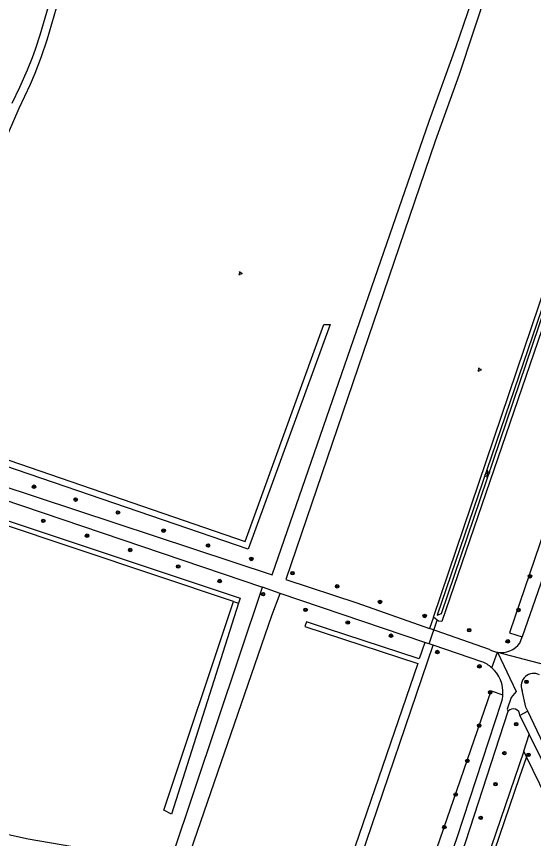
# Model space of a CAD drawing. Extents: x 128999 to 131010, y 395498 to 399007.
# Drawn here: x 129969.5 to 130086.4, y 397337.1 to 397522.8 of the extents above; entities that cross this region are included whole.
import ezdxf

# ---------------------------------------------------------------- set-up
doc = ezdxf.new("R2010")
doc.units = 0
for name, color, linetype in [('gg-knt-onverhard', 7, 'Continuous'), ('gg-kntw-bovenkant insteek waterloop', 7, 'Continuous'), ('gg-kntw-waterlijn', 7, 'Continuous'), ('gg-kwrk-duiker nz buis', 7, 'Continuous'), ('gt-grn-groengrens', 7, 'Continuous'), ('gt-symb-boom', 7, 'Continuous'), ('gt-symb-groenvak', 7, 'Continuous'), ('gt-symb-watersymbool', 7, 'Continuous')]:
    doc.layers.add(name, color=color, linetype=linetype)

# ---------------------------------------------------------------- blocks, each defined once
blk = doc.blocks.new('gt0-BOOM')
at = {"layer": 'gt-symb-boom'}
for radius in [0.4, 0.2]:
    blk.add_circle((0, 0), radius, dxfattribs=at)
blk = doc.blocks.new('gt0-WA')
at = {"layer": 'gt-symb-watersymbool'}
for centre, start, end in [((-0.32, 0.02), 28.0725, 151.9275), ((0.43, 0.42), 208.0725, 331.9275), ((-0.32, -0.43), 28.0725, 151.9275), ((0.43, -0.03), 208.0725, 331.9275)]:
    blk.add_arc(centre, 0.425, start, end, dxfattribs=at)
blk = doc.blocks.new('gt0-GRVAK')
at = {"layer": 'gt-symb-groenvak'}
for p, q in [((-0.11, 0.19), (-0.23, 0.24)), ((-0.18, 0.15), (0.09, 0.15)), ((-0.09, 0.21), (-0.16, 0.32)), ((-0.05, 0.21), (-0.05, 0.39)), ((0, 0.21), (0.06, 0.32)), ((0.01, 0.19), (0.13, 0.24)), ((0.26, -0.05), (0.2, 0.06)), ((0.31, -0.05), (0.31, 0.13)), ((0.35, -0.05), (0.41, 0.06)), ((-0.24, -0.23), (-0.36, -0.18)), ((-0.32, -0.26), (-0.05, -0.26)), ((-0.23, -0.21), (-0.29, -0.1)), ((-0.18, -0.2), (-0.18, -0.02)), ((-0.14, -0.21), (-0.07, -0.1)), ((-0.12, -0.23), (0, -0.18)), ((0.24, -0.07), (0.12, -0.02)), ((0.17, -0.11), (0.44, -0.11)), ((0.37, -0.07), (0.49, -0.02))]:
    blk.add_line(p, q, dxfattribs=at)

msp = doc.modelspace()

# ---------------------------------------------------------------- linework, layer by layer
at = {"layer": 'gg-knt-onverhard'}
for p, q in [((129937.36, 397426.34), (130027.27, 397396.69)), ((130029.13, 397392.52), (130025.13, 397393.88)), ((130061.84, 397381.44), (130029.13, 397392.52)), ((130076.47, 397379.81), (130062.91, 397384.58)), ((130063.73, 397380.79), (130061.84, 397381.44)), ((130083.33, 397381.29), (130083.83, 397382.72)), ((130074.72, 397377.07), (130063.73, 397380.79)), ((130083.33, 397364.96), (130085.45, 397360.61)), ((130097.72, 397339.29), (130085.1, 397365.88)), ((130085.45, 397360.61), (130096.29, 397338.35))]:
    msp.add_line(p, q, dxfattribs=at)
for points in [[(130197.74, 397716.66), (130187.17, 397686.78), (130095.08, 397414.93), (130083.83, 397382.72)], [(130105.74, 397614.96), (130102.72, 397606.19), (130097.78, 397590.89), (130092.84, 397577.54), (130082.14, 397547.2), (130075.99, 397529.16), (130069.59, 397509.74), (130064.16, 397494.69), (130030.41, 397395.66)], [(130027.27, 397396.69), (130062.84, 397499.16), (130068.91, 397516.01), (130084.73, 397562.23)], [(129977, 397526.28), (129974.77, 397518.58), (129973.71, 397515.35), (129973.03, 397513.47), (129971.92, 397510.68), (129970.19, 397506.81), (129968.45, 397503.2)], [(129978.49, 397524.72), (129976.39, 397517.47), (129975.11, 397513.68), (129973.65, 397509.96), (129972.57, 397507.49), (129969.99, 397502.07)], [(129856.93, 397449.19), (129866.43, 397446.51), (129916.27, 397430.77), (130025.13, 397393.88)], [(130030.41, 397395.66), (130046.45, 397390.37), (130062.91, 397384.58)], [(130085.1, 397365.88), (130084.67, 397366.78), (130083.81, 397370.58)], [(130030.74, 397227.55), (130069.11, 397337.34), (130079.17, 397367.96)], [(130016.58, 397177.8), (130047.22, 397268.22), (130071.09, 397336.5), (130080.7, 397365.91)]]:
    msp.add_lwpolyline(points, dxfattribs=at)
for centre, radius, start, end in [((130079.05, 397384.47), 5.33, 261.2563, 323.3917), ((130079.06, 397384.48), 5.34, 240.9765, 261.2072), ((130072.13, 397370.17), 7.37, 48.9897, 69.4652), ((130072.13, 397370.17), 7.37, 355.783, 48.9895), ((130086.46, 397371.6), 2.84, 62.5111, 201.0784), ((130072.14, 397370.16), 7.36, 342.6069, 355.8086), ((130081.83, 397364.94), 1.5, 0.9416, 139.3372)]:
    msp.add_arc(centre, radius, start, end, dxfattribs=at)
at = {"layer": 'gg-kntw-bovenkant insteek waterloop'}
for p, q in [((130018.55, 397390.69), (129873.69, 397439.14)), ((130018.55, 397390.69), (130019.69, 397390.32)), ((130061.84, 397381.44), (130060.56, 397377.71)), ((130011.46, 397227.97), (130063.73, 397380.79)), ((130060.21, 397376.69), (130009.57, 397228.64))]:
    msp.add_line(p, q, dxfattribs=at)
for points in [[(130063.78, 397387.11), (130089.4, 397462.78), (130127.28, 397576.25)], [(130129.33, 397572.56), (130088.31, 397452.02), (130065.7, 397386.13), (130064.9, 397386.22), (130063.78, 397387.11)], [(129868.73, 397441.8), (130020.04, 397391.44), (130019.69, 397390.32)], [(130060.56, 397377.71), (130039.61, 397384.57), (130035.09, 397386.11), (130034.72, 397385.04), (130060.21, 397376.69)]]:
    msp.add_lwpolyline(points, dxfattribs=at)
at = {"layer": 'gg-kntw-waterlijn'}
msp.add_lwpolyline([(130128.13, 397575.63), (130090.22, 397462.5), (130064.61, 397387.6), (130065.63, 397387.95), (130087.69, 397453.04), (130128.72, 397574.14)], dxfattribs=at)
at = {"layer": 'gg-kwrk-duiker nz buis'}
msp.add_line((130062.78, 397381.11), (130064.6, 397386.46), dxfattribs=at)
at = {"layer": 'gt-grn-groengrens'}
for p, q in [((129969.99, 397502.07), (129939.87, 397432.17)), ((130004.14, 397331.48), (130025.13, 397393.88)), ((130063.78, 397387.11), (130062.91, 397384.58)), ((130076.97, 397375.73), (130078.25, 397379.2)), ((130078.25, 397379.2), (130088.85, 397376.46)), ((130085.1, 397365.88), (130083.33, 397364.96)), ((130084.18, 397356.88), (130085.45, 397360.61)), ((130084.79, 397355.62), (130084.18, 397356.88)), ((130141.71, 397238.73), (130084.79, 397355.62))]:
    msp.add_line(p, q, dxfattribs=at)
for points in [[(130139.3, 397554.63), (130080.94, 397383.58), (130083.83, 397382.72)], [(129939.87, 397432.17), (130021.19, 397404.22), (130038.98, 397453.26), (130040.42, 397453.26), (130021.91, 397402.53), (129939.24, 397430.72)], [(129980.56, 397252.26), (130027.2, 397387.52), (130029.13, 397392.52)], [(130019.69, 397390.32), (130004.52, 397342.61), (130002.83, 397343.55), (130018.55, 397390.69)], [(130078.25, 397379.2), (130082.51, 397370.33), (130081.38, 397368.98), (130080.46, 397366.33), (130080.7, 397365.91)], [(130026.17, 397223.69), (130076.85, 397370.53), (130079.49, 397369.62)], [(130084.18, 397356.88), (130032.68, 397206.06), (129976.02, 397039.95), (129977.45, 397040.68)], [(130084.79, 397355.62), (130083.19, 397350.85), (130041.8, 397229.62), (130001.64, 397111.91), (129977.45, 397040.68)], [(130004.14, 397331.48), (129972.13, 397337.01), (129967.72, 397337.98)]]:
    msp.add_lwpolyline(points, dxfattribs=at)

# ---------------------------------------------------------------- block references
at = {"layer": 'gt-symb-boom'}
for p, rotation in [((129973.44, 397416.61), -13.243802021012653), ((129982.86, 397413.7), -13.24380202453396), ((129992.44, 397410.79), -13.243802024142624), ((129975.55, 397408.9), -13.243802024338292), ((129985.46, 397405.53), -13.243802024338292), ((129995.21, 397402.31), -13.243802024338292)]:
    msp.add_blockref('gt0-BOOM', p, dxfattribs=dict(at, rotation=rotation))
for p in [(130002.75, 397406.68), (130012.81, 397403.33), (130022.59, 397400.28), (130006.07, 397398.59), (130031.89, 397397.07), (130085.6, 397396.37), (130015.45, 397395.3), (130041.99, 397394.1), (130025.24, 397392.33), (130051.69, 397390.57), (130034.86, 397388.8), (130083.01, 397388.76), (130061.79, 397387.42), (130044.4, 397385.92), (130054.18, 397382.95), (130071.85, 397384.21), (130080.58, 397381.67), (130064.67, 397379.27), (130074.17, 397376.02), (130084.81, 397372.52), (130076.6, 397370.17), (130074.11, 397362.64), (130082.49, 397362.97), (130071.45, 397354.69), (130079.81, 397356.43), (130085.26, 397356.03), (130077.8, 397349.41), (130068.8, 397347.07), (130074.47, 397341.81), (130066.25, 397339.74)]:
    msp.add_blockref('gt0-BOOM', p, dxfattribs=at)
at = {"layer": 'gt-symb-groenvak', "rotation": 7.352379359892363}
for p in [(130020.09, 397464.81), (130074.17, 397443.04)]:
    msp.add_blockref('gt0-GRVAK', p, dxfattribs=at)
at = {"layer": 'gt-symb-watersymbool', "rotation": 71.03974891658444}
msp.add_blockref('gt0-WA', (130075.91, 397419.43), dxfattribs=at)

doc.saveas('drawing.dxf')
